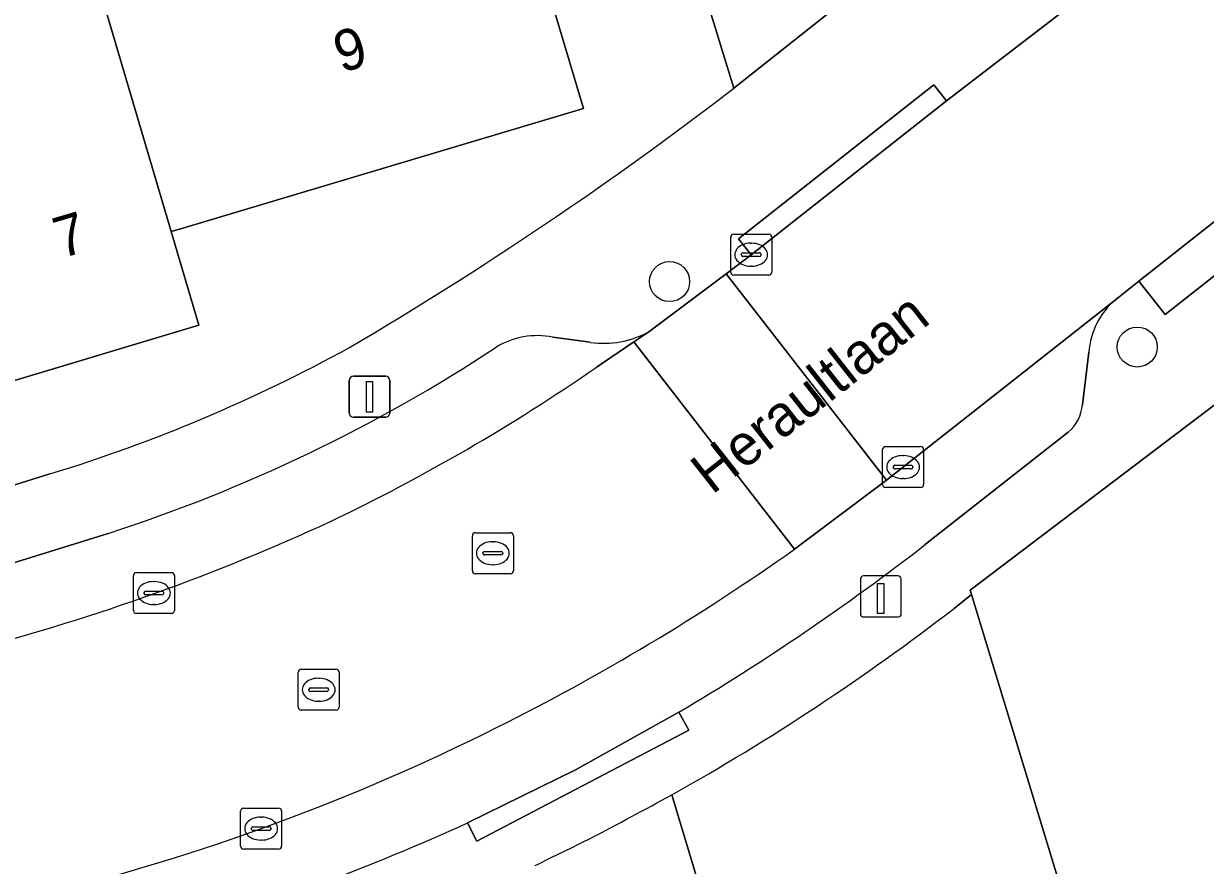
# Model space of a CAD drawing. Extents: x 157767 to 159172, y 387839 to 389425.
# Drawn here: x 158508.07 to 158536.92, y 388467.61 to 388488.15 of the extents above; entities that cross this region are included whole.
import ezdxf

# ---------------------------------------------------------------- set-up
doc = ezdxf.new("R2010")
doc.units = 0
for name, color, linetype in [('IMGEO_Boom', 7, 'Continuous'), ('IMGEO_Erf', 7, 'Continuous'), ('IMGEO_Kolk', 7, 'Continuous'), ('IMGEO_Laadpaal', 7, 'Continuous'), ('IMGEO_Lichtmast', 7, 'Continuous'), ('IMGEO_Muur', 7, 'Continuous'), ('IMGEO_Openbare_ruimte_label', 7, 'Continuous'), ('IMGEO_Pand', 7, 'Continuous'), ('IMGEO_Pand_nummerreeks', 7, 'Continuous'), ('IMGEO_Parkeervlak_open', 7, 'Continuous'), ('IMGEO_Rijbaan_lokaal_open', 7, 'Continuous'), ('IMGEO_Rioolput', 7, 'Continuous'), ('IMGEO_Voetpad_open', 7, 'Continuous')]:
    doc.layers.add(name, color=color, linetype=linetype)

msp = doc.modelspace()

# ---------------------------------------------------------------- linework, layer by layer
at = {"layer": 'IMGEO_Boom'}
for centre in [(158523.843, 388481.856), (158535.261, 388480.259)]:
    msp.add_circle(centre, 0.489, dxfattribs=at)
at = {"layer": 'IMGEO_Erf'}
for points in [[(158525.408, 388486.574), (158521.969, 388497.768), (158520.453, 388497.307), (158515.178, 388495.734), (158514.376, 388498.427), (158519.651, 388500), (158518.712, 388503.165)], [(158518.875, 388495.683), (158521.74, 388486.079), (158517.624, 388484.851), (158511.876, 388483.137), (158511.675, 388483.077), (158512.351, 388480.789), (158507.272, 388479.274), (158502.288, 388477.787), (158500, 388477.105), (158497.119, 388476.246), (158496.458, 388478.514), (158496.341, 388478.479), (158490.5, 388476.736), (158487.47, 388486.892), (158492.262, 388488.321)], [(158492.327, 388472.026), (158500, 388474.43), (158508.713, 388477.16)], [(158544.227, 388450.972), (158543.237, 388450.673), (158541.667, 388455.832), (158541.509, 388456.352), (158542.041, 388456.515), (158540.934, 388460.152), (158540.677, 388460.997), (158540.626, 388461.165), (158538.514, 388460.528), (158536.946, 388465.685), (158534.047, 388464.907), (158532.639, 388469.539), (158531.216, 388474.217), (158530.79, 388473.88)], [(158523.9, 388469.331), (158525.36, 388464.466), (158527.952, 388465.241), (158528.585, 388463.15), (158529.208, 388461.093), (158529.658, 388459.607), (158527.054, 388458.825), (158527.556, 388457.187), (158533.214, 388458.893), (158534.393, 388454.985), (158531.345, 388454.066), (158531.72, 388452.802), (158532.335, 388450.732), (158535.635, 388451.755), (158536.597, 388448.652), (158538.191, 388443.508), (158534.872, 388442.504), (158535.464, 388440.741), (158538.66, 388441.68), (158539.699, 388438.324), (158541.311, 388433.117), (158537.993, 388432.125), (158538.549, 388430.159)]]:
    msp.add_lwpolyline(points, dxfattribs=at)
for centre, radius, start, end in [((158469.541, 388559.278), 91.69, 300.46404, 307.53962), ((158497.325, 388514.361), 38.905, 287.0207, 298.732), ((158496.47, 388518.37), 56.189, 299.2208, 307.6473)]:
    msp.add_arc(centre, radius, start, end, dxfattribs=at)
at = {"layer": 'IMGEO_Kolk'}
for p, q in [((158525.335, 388482.087), (158525.335, 388482.939)), ((158525.41, 388483.013), (158526.262, 388483.013)), ((158526.336, 388482.939), (158526.336, 388482.087)), ((158525.823, 388482.793), (158525.848, 388482.793)), ((158525.594, 388482.507), (158525.594, 388482.519)), ((158526.032, 388482.47), (158525.634, 388482.47)), ((158525.637, 388482.556), (158526.035, 388482.556)), ((158526.078, 388482.519), (158526.078, 388482.507)), ((158525.846, 388482.233), (158525.821, 388482.233)), ((158526.262, 388482.013), (158525.41, 388482.013)), ((158529.043, 388476.903), (158529.043, 388477.755)), ((158529.118, 388477.829), (158529.97, 388477.829)), ((158530.044, 388477.755), (158530.044, 388476.903)), ((158529.531, 388477.609), (158529.556, 388477.609)), ((158529.302, 388477.323), (158529.302, 388477.335)), ((158529.74, 388477.286), (158529.342, 388477.286)), ((158529.345, 388477.372), (158529.743, 388477.372)), ((158529.786, 388477.335), (158529.786, 388477.323)), ((158529.554, 388477.049), (158529.529, 388477.049)), ((158529.97, 388476.829), (158529.118, 388476.829)), ((158510.751, 388473.828), (158510.751, 388474.68)), ((158510.826, 388474.754), (158511.678, 388474.754)), ((158511.752, 388474.68), (158511.752, 388473.828)), ((158511.01, 388474.248), (158511.01, 388474.26)), ((158511.053, 388474.297), (158511.451, 388474.297)), ((158511.239, 388474.534), (158511.264, 388474.534)), ((158511.494, 388474.26), (158511.494, 388474.248)), ((158511.448, 388474.211), (158511.05, 388474.211)), ((158511.262, 388473.974), (158511.237, 388473.974)), ((158511.678, 388473.754), (158510.826, 388473.754)), ((158513.369, 388468.078), (158513.369, 388468.93)), ((158513.444, 388469.004), (158514.296, 388469.004)), ((158513.857, 388468.784), (158513.882, 388468.784)), ((158514.37, 388468.93), (158514.37, 388468.078)), ((158513.628, 388468.498), (158513.628, 388468.51)), ((158513.671, 388468.547), (158514.069, 388468.547)), ((158514.112, 388468.51), (158514.112, 388468.498)), ((158514.066, 388468.461), (158513.668, 388468.461)), ((158513.88, 388468.224), (158513.855, 388468.224)), ((158514.296, 388468.004), (158513.444, 388468.004))]:
    msp.add_line(p, q, dxfattribs=at)
for points in [[(158525.335, 388482.087), (158525.335, 388482.939)], [(158525.41, 388483.013), (158526.262, 388483.013)], [(158526.336, 388482.939), (158526.336, 388482.087)], [(158526.262, 388482.013), (158525.41, 388482.013)], [(158529.043, 388476.903), (158529.043, 388477.755)], [(158529.118, 388477.829), (158529.97, 388477.829)], [(158530.044, 388477.755), (158530.044, 388476.903)], [(158529.97, 388476.829), (158529.118, 388476.829)], [(158510.751, 388473.828), (158510.751, 388474.68)], [(158510.826, 388474.754), (158511.678, 388474.754)], [(158511.752, 388474.68), (158511.752, 388473.828)], [(158511.678, 388473.754), (158510.826, 388473.754)], [(158513.369, 388468.078), (158513.369, 388468.93)], [(158513.444, 388469.004), (158514.296, 388469.004)], [(158514.37, 388468.93), (158514.37, 388468.078)], [(158514.296, 388468.004), (158513.444, 388468.004)]]:
    msp.add_lwpolyline(points, dxfattribs=at)
for centre, radius, start, end in [((158525.412, 388482.937), 0.0765, 91.552, 178.448), ((158525.412, 388482.937), 0.0765, 91.552, 178.448), ((158526.26, 388482.937), 0.0765, 1.552, 88.448), ((158526.26, 388482.937), 0.0765, 1.552, 88.448), ((158525.634, 388482.516), 0.0403, 85.8775, 175.7526), ((158525.631, 388482.506), 0.0366, 178.938, 274.7102), ((158526.035, 388482.513), 0.043, 264.8664, 352.4533), ((158526.039, 388482.518), 0.0386, 1.7309, 96.639), ((158525.412, 388482.089), 0.0765, 181.552, 268.448), ((158525.412, 388482.089), 0.0765, 181.552, 268.448), ((158526.26, 388482.089), 0.0765, 271.552, 358.448), ((158526.26, 388482.089), 0.0765, 271.552, 358.448), ((158529.12, 388477.753), 0.0765, 91.552, 178.448), ((158529.12, 388477.753), 0.0765, 91.552, 178.448), ((158529.968, 388477.753), 0.0765, 1.552, 88.448), ((158529.968, 388477.753), 0.0765, 1.552, 88.448), ((158529.342, 388477.332), 0.0403, 85.8775, 175.7526), ((158529.339, 388477.322), 0.0366, 178.938, 274.7102), ((158529.743, 388477.329), 0.043, 264.8664, 352.4533), ((158529.747, 388477.334), 0.0386, 1.7309, 96.639), ((158529.12, 388476.905), 0.0765, 181.552, 268.448), ((158529.12, 388476.905), 0.0765, 181.552, 268.448), ((158529.968, 388476.905), 0.0765, 271.552, 358.448), ((158529.968, 388476.905), 0.0765, 271.552, 358.448), ((158510.828, 388474.678), 0.0765, 91.552, 178.448), ((158510.828, 388474.678), 0.0765, 91.552, 178.448), ((158511.676, 388474.678), 0.0765, 1.552, 88.448), ((158511.676, 388474.678), 0.0765, 1.552, 88.448), ((158511.05, 388474.257), 0.0403, 85.8775, 175.7526), ((158511.455, 388474.259), 0.0386, 1.7309, 96.639), ((158511.047, 388474.247), 0.0366, 178.938, 274.7102), ((158511.451, 388474.254), 0.043, 264.8664, 352.4533), ((158510.828, 388473.83), 0.0765, 181.552, 268.448), ((158510.828, 388473.83), 0.0765, 181.552, 268.448), ((158511.676, 388473.83), 0.0765, 271.552, 358.448), ((158511.676, 388473.83), 0.0765, 271.552, 358.448), ((158513.446, 388468.928), 0.0765, 91.552, 178.448), ((158513.446, 388468.928), 0.0765, 91.552, 178.448), ((158514.294, 388468.928), 0.0765, 1.552, 88.448), ((158514.294, 388468.928), 0.0765, 1.552, 88.448), ((158513.668, 388468.507), 0.0403, 85.8775, 175.7526), ((158513.665, 388468.497), 0.0366, 178.938, 274.7102), ((158514.069, 388468.504), 0.043, 264.8664, 352.4533), ((158514.073, 388468.509), 0.0386, 1.7309, 96.639), ((158513.446, 388468.08), 0.0765, 181.552, 268.448), ((158513.446, 388468.08), 0.0765, 181.552, 268.448), ((158514.294, 388468.08), 0.0765, 271.552, 358.448), ((158514.294, 388468.08), 0.0765, 271.552, 358.448)]:
    msp.add_arc(centre, radius, start, end, dxfattribs=at)
for centre, major_axis, ratio, start_param, end_param in [((158525.822, 388482.513), (-0.387, 0.002), 0.722429, 4.712389, 7.853982), ((158525.847, 388482.513), (-0.39, 0.002), 0.717154, 1.570796, 4.712389), ((158529.53, 388477.329), (-0.387, 0.002), 0.722429, 4.712389, 7.853982), ((158529.555, 388477.329), (-0.39, 0.002), 0.717154, 1.570796, 4.712389), ((158511.238, 388474.254), (-0.387, 0.002), 0.722429, 4.712389, 7.853982), ((158511.263, 388474.254), (-0.39, 0.002), 0.717154, 1.570796, 4.712389), ((158513.856, 388468.504), (-0.387, 0.002), 0.722429, 4.712389, 7.853982), ((158513.881, 388468.504), (-0.39, 0.002), 0.717154, 1.570796, 4.712389)]:
    msp.add_ellipse(centre, major_axis=major_axis, ratio=ratio, start_param=start_param, end_param=end_param, dxfattribs=at)
at = {"layer": 'IMGEO_Laadpaal'}
for p, q in [((158528.5, 388474.587), (158528.5, 388473.746)), ((158528.5, 388474.587), (158528.5, 388473.746)), ((158529.416, 388474.671), (158528.575, 388474.671)), ((158529.416, 388474.671), (158528.575, 388474.671)), ((158529.5, 388473.755), (158529.5, 388474.596)), ((158529.5, 388473.755), (158529.5, 388474.596)), ((158528.584, 388473.671), (158529.425, 388473.671)), ((158528.584, 388473.671), (158529.425, 388473.671))]:
    msp.add_line(p, q, dxfattribs=at)
msp.add_lwpolyline([(158528.915, 388474.484), (158529.075, 388474.484), (158529.075, 388473.751), (158528.915, 388473.751), (158528.915, 388474.484)], dxfattribs=at)
for centre, start, end in [((158528.578, 388474.593), 92.4484, 184.2845), ((158528.578, 388474.593), 92.4484, 184.2845), ((158529.422, 388474.593), 2.4484, 94.2845), ((158529.422, 388474.593), 2.4484, 94.2845), ((158528.578, 388473.749), 182.4484, 274.2845), ((158528.578, 388473.749), 182.4484, 274.2845), ((158529.422, 388473.749), 272.4484, 4.2845), ((158529.422, 388473.749), 272.4484, 4.2845)]:
    msp.add_arc(centre, 0.0779, start, end, dxfattribs=at)
at = {"layer": 'IMGEO_Lichtmast'}
for p, q in [((158516.122, 388479.546), (158516.912, 388479.546)), ((158516.912, 388479.546), (158516.122, 388479.546)), ((158516.022, 388478.646), (158516.022, 388479.446)), ((158516.022, 388479.446), (158516.022, 388478.646)), ((158517.012, 388479.446), (158517.012, 388478.646)), ((158517.012, 388478.646), (158517.012, 388479.446)), ((158516.912, 388478.546), (158516.122, 388478.546)), ((158516.122, 388478.546), (158516.912, 388478.546))]:
    msp.add_line(p, q, dxfattribs=at)
msp.add_lwpolyline([(158516.442, 388479.421), (158516.592, 388479.421), (158516.592, 388478.671), (158516.442, 388478.671), (158516.442, 388479.421)], dxfattribs=at)
for centre, start, end in [((158516.122, 388479.446), 90, 180), ((158516.122, 388479.446), 90, 180), ((158516.912, 388479.446), 0, 90), ((158516.912, 388479.446), 360, 90), ((158516.122, 388478.646), 180, 270), ((158516.122, 388478.646), 180, 270), ((158516.912, 388478.646), 270, 0), ((158516.912, 388478.646), 270, 0)]:
    msp.add_arc(centre, 0.1, start, end, dxfattribs=at)
at = {"layer": 'IMGEO_Muur'}
msp.add_lwpolyline([(158531.216, 388474.217), (158530.79, 388473.88)], dxfattribs=at)
msp.add_arc((158496.47, 388518.37), 56.189, 299.2208, 307.6473, dxfattribs=at)
at = {"layer": 'IMGEO_Pand'}
for points in [[(158518.875, 388495.683), (158514.807, 388494.47), (158514.642, 388495.025), (158509.851, 388493.596), (158508.67, 388493.244), (158509.326, 388491.024), (158511.675, 388483.077), (158511.876, 388483.137), (158517.624, 388484.851), (158521.74, 388486.079)], [(158509.326, 388491.024), (158509.089, 388490.953), (158504.247, 388489.509), (158507.272, 388479.274), (158512.351, 388480.789), (158511.675, 388483.077)], [(158545.118, 388468.163), (158543.502, 388473.499), (158540.747, 388472.661), (158539.38, 388477.158), (158537.207, 388478.892), (158531.184, 388474.322), (158531.216, 388474.217), (158532.639, 388469.539), (158534.047, 388464.907), (158536.946, 388465.685)]]:
    msp.add_lwpolyline(points, close=True, dxfattribs=at)
at = {"layer": 'IMGEO_Parkeervlak_open'}
for points in [[(158534.729, 388481.412), (158529.135, 388477.009), (158526.896, 388475.327)], [(158522.048, 388479.758), (158522.971, 388480.383), (158523.338, 388480.632)], [(158521.907, 388480.374), (158520.993, 388480.5)], [(158533.926, 388478.851), (158534.081, 388480.132)], [(158530.091, 388475.444), (158533.575, 388478.183)], [(158510.132, 388475.711), (158500, 388472.565), (158499.536, 388472.421)], [(158518.907, 388468.643), (158521.563, 388469.944), (158524.067, 388471.345)]]:
    msp.add_lwpolyline(points, dxfattribs=at)
for centre, radius, start, end in [((158535.914, 388480.008), 1.838, 130.1722, 176.1262), ((158522.231, 388482.672), 2.321, 261.9649, 298.4756), ((158520.614, 388478.601), 1.936, 78.717, 121.28), ((158498.25, 388512.641), 38.794, 287.8361, 303.407), ((158494.898, 388519.118), 47.815, 295.6097, 304.5971), ((158532.908, 388478.96), 1.024, 310.6647, 353.896), ((158493.184, 388524.7), 53.597, 284.7861, 294.6824), ((158494.794, 388520.841), 57.504, 300.60074, 307.86552), ((158495.101, 388520.193), 54.99, 296.4918, 305.3243), ((158496.02, 388518.045), 52.658, 283.7672, 296.6394), ((158496.169, 388518.456), 54.757, 286.408, 294.5347)]:
    msp.add_arc(centre, radius, start, end, dxfattribs=at)
at = {"layer": 'IMGEO_Rijbaan_lokaal_open'}
for points in [[(158557.333, 388507.229), (158557.124, 388507.053), (158554.643, 388504.961), (158552.673, 388503.3), (158548.496, 388500), (158544.005, 388496.564), (158533.442, 388488.45), (158530.602, 388486.268), (158525.838, 388482.507), (158525.224, 388482.047), (158529.135, 388477.009), (158534.729, 388481.412), (158535.297, 388481.867), (158540.84, 388486.235), (158542.73, 388487.745), (158543.774, 388488.581), (158544.005, 388488.766), (158558.318, 388500)], [(158521.969, 388497.768), (158525.408, 388486.574), (158528.703, 388489.192)], [(158526.896, 388475.327), (158522.971, 388480.383), (158522.048, 388479.758)], [(158532.217, 388441.701), (158530.669, 388446.852), (158529.117, 388452.011), (158527.556, 388457.187), (158527.054, 388458.825), (158526.61, 388460.301), (158525.991, 388462.364), (158525.36, 388464.466), (158523.9, 388469.331)]]:
    msp.add_lwpolyline(points, dxfattribs=at)
msp.add_lwpolyline([(158525.224, 388482.047), (158523.338, 388480.632), (158522.971, 388480.383), (158526.896, 388475.327), (158529.135, 388477.009)], close=True, dxfattribs=at)
for centre, radius, start, end in [((158494.898, 388519.118), 47.815, 295.6097, 304.5971), ((158493.184, 388524.7), 53.597, 284.7861, 294.6824), ((158495.101, 388520.193), 54.99, 296.4918, 305.3243), ((158496.02, 388518.045), 52.658, 283.7672, 296.6394), ((158477.309, 388554.181), 96.8, 297.44304, 298.77104), ((158489.85, 388531.946), 71.293, 295.51655, 296.73392)]:
    msp.add_arc(centre, radius, start, end, dxfattribs=at)
at = {"layer": 'IMGEO_Rioolput'}
for p, q in [((158519.102, 388475.726), (158519.954, 388475.726)), ((158519.027, 388474.8), (158519.027, 388475.652)), ((158519.515, 388475.506), (158519.54, 388475.506)), ((158520.028, 388475.652), (158520.028, 388474.8)), ((158519.286, 388475.22), (158519.286, 388475.232)), ((158519.724, 388475.183), (158519.326, 388475.183)), ((158519.329, 388475.269), (158519.727, 388475.269)), ((158519.77, 388475.232), (158519.77, 388475.22)), ((158519.538, 388474.946), (158519.513, 388474.946)), ((158519.954, 388474.726), (158519.102, 388474.726)), ((158514.775, 388471.468), (158514.775, 388472.32)), ((158514.85, 388472.394), (158515.702, 388472.394)), ((158515.776, 388472.32), (158515.776, 388471.468)), ((158515.263, 388472.174), (158515.288, 388472.174)), ((158515.034, 388471.888), (158515.034, 388471.9)), ((158515.472, 388471.851), (158515.074, 388471.851)), ((158515.077, 388471.937), (158515.475, 388471.937)), ((158515.518, 388471.9), (158515.518, 388471.888)), ((158515.702, 388471.394), (158514.85, 388471.394)), ((158515.286, 388471.614), (158515.261, 388471.614))]:
    msp.add_line(p, q, dxfattribs=at)
for points in [[(158519.102, 388475.726), (158519.954, 388475.726)], [(158519.027, 388474.8), (158519.027, 388475.652)], [(158520.028, 388475.652), (158520.028, 388474.8)], [(158519.954, 388474.726), (158519.102, 388474.726)], [(158514.775, 388471.468), (158514.775, 388472.32)], [(158514.85, 388472.394), (158515.702, 388472.394)], [(158515.776, 388472.32), (158515.776, 388471.468)], [(158515.702, 388471.394), (158514.85, 388471.394)]]:
    msp.add_lwpolyline(points, dxfattribs=at)
for centre, radius, start, end in [((158519.104, 388475.65), 0.0765, 91.552, 178.448), ((158519.104, 388475.65), 0.0765, 91.552, 178.448), ((158519.952, 388475.65), 0.0765, 1.552, 88.448), ((158519.952, 388475.65), 0.0765, 1.552, 88.448), ((158519.326, 388475.229), 0.0403, 85.8775, 175.7526), ((158519.323, 388475.219), 0.0366, 178.938, 274.7102), ((158519.727, 388475.226), 0.043, 264.8664, 352.4533), ((158519.731, 388475.231), 0.0386, 1.7309, 96.639), ((158519.104, 388474.802), 0.0765, 181.552, 268.448), ((158519.104, 388474.802), 0.0765, 181.552, 268.448), ((158519.952, 388474.802), 0.0765, 271.552, 358.448), ((158519.952, 388474.802), 0.0765, 271.552, 358.448), ((158514.852, 388472.318), 0.0765, 91.552, 178.448), ((158514.852, 388472.318), 0.0765, 91.552, 178.448), ((158515.7, 388472.318), 0.0765, 1.552, 88.448), ((158515.7, 388472.318), 0.0765, 1.552, 88.448), ((158515.074, 388471.897), 0.0403, 85.8775, 175.7526), ((158515.071, 388471.887), 0.0366, 178.938, 274.7102), ((158515.475, 388471.894), 0.043, 264.8664, 352.4533), ((158515.479, 388471.899), 0.0386, 1.7309, 96.639), ((158514.852, 388471.47), 0.0765, 181.552, 268.448), ((158514.852, 388471.47), 0.0765, 181.552, 268.448), ((158515.7, 388471.47), 0.0765, 271.552, 358.448), ((158515.7, 388471.47), 0.0765, 271.552, 358.448)]:
    msp.add_arc(centre, radius, start, end, dxfattribs=at)
for centre, major_axis, ratio, start_param, end_param in [((158519.514, 388475.226), (-0.387, 0.002), 0.722429, 4.712389, 7.853982), ((158519.539, 388475.226), (-0.39, 0.002), 0.717154, 1.570796, 4.712389), ((158515.262, 388471.894), (-0.387, 0.002), 0.722429, 4.712389, 7.853982), ((158515.287, 388471.894), (-0.39, 0.002), 0.717154, 1.570796, 4.712389)]:
    msp.add_ellipse(centre, major_axis=major_axis, ratio=ratio, start_param=start_param, end_param=end_param, dxfattribs=at)
at = {"layer": 'IMGEO_Voetpad_open'}
for points in [[(158564.785, 388511.883), (158562.693, 388513.968), (158556.256, 388512.058), (158551.068, 388529.613), (158550.283, 388532.269), (158546.726, 388544.307), (158547.849, 388544.645), (158538.939, 388574.572), (158538.155, 388577.207), (158535.047, 388587.645), (158534.496, 388587.521), (158532.622, 388593.417), (158531.011, 388593.022), (158539.336, 388565.822), (158540.094, 388562.995), (158555.559, 388510.466), (158542.312, 388500.002), (158528.703, 388489.192), (158525.408, 388486.574)], [(158530.79, 388473.88), (158531.216, 388474.217), (158531.184, 388474.322), (158537.207, 388478.892), (158538.053, 388479.624), (158542.762, 388483.331), (158542.949, 388483.478), (158546.841, 388486.547), (158563.902, 388500.002), (158568.103, 388503.379), (158570.247, 388504.772), (158571.826, 388505.624), (158574.283, 388506.693), (158580.881, 388508.747), (158582.659, 388509.267), (158602.064, 388514.947), (158607.924, 388516.663), (158614.765, 388518.665), (158623.08, 388521.107), (158622.895, 388523.704), (158621.504, 388523.216), (158619.85, 388522.693), (158597.424, 388516.038), (158575.174, 388509.446)], [(158523.338, 388480.632), (158525.224, 388482.047), (158525.838, 388482.507), (158525.529, 388482.899), (158530.293, 388486.66), (158530.602, 388486.268), (158533.442, 388488.45), (158533.778, 388489.302), (158534.005, 388490.419)], [(158542.73, 388487.745), (158540.84, 388486.235), (158541.484, 388485.418), (158535.941, 388481.05), (158535.297, 388481.867), (158534.729, 388481.412)], [(158520.993, 388480.5), (158521.907, 388480.374)], [(158534.081, 388480.132), (158533.926, 388478.851)], [(158533.575, 388478.183), (158530.091, 388475.444)], [(158508.713, 388477.16), (158500, 388474.43), (158492.327, 388472.026)], [(158499.536, 388472.421), (158500, 388472.565), (158510.132, 388475.711)], [(158524.067, 388471.345), (158524.31, 388470.91), (158519.139, 388468.201), (158518.907, 388468.643)]]:
    msp.add_lwpolyline(points, dxfattribs=at)
for points in [[(158530.602, 388486.268), (158530.293, 388486.66), (158525.529, 388482.899), (158525.838, 388482.507)], [(158535.297, 388481.867), (158535.941, 388481.05), (158541.484, 388485.418), (158540.84, 388486.235)], [(158524.067, 388471.345), (158521.563, 388469.944), (158518.907, 388468.643), (158519.139, 388468.201), (158524.31, 388470.91)]]:
    msp.add_lwpolyline(points, close=True, dxfattribs=at)
for centre, radius, start, end in [((158469.541, 388559.278), 91.69, 300.46404, 307.53962), ((158535.914, 388480.008), 1.838, 130.1722, 176.1262), ((158522.231, 388482.672), 2.321, 261.9649, 298.4756), ((158520.614, 388478.601), 1.936, 78.717, 121.28), ((158497.325, 388514.361), 38.905, 287.0207, 298.732), ((158498.25, 388512.641), 38.794, 287.8361, 303.407), ((158532.908, 388478.96), 1.024, 310.6647, 353.896), ((158494.794, 388520.841), 57.504, 300.60074, 307.86552), ((158496.47, 388518.37), 56.189, 299.2208, 307.6473), ((158477.309, 388554.181), 96.8, 297.44304, 298.77104), ((158496.169, 388518.456), 54.757, 286.408, 294.5347), ((158489.85, 388531.946), 71.293, 295.51655, 296.73392)]:
    msp.add_arc(centre, radius, start, end, dxfattribs=at)

# ---------------------------------------------------------------- texts
at = {"layer": 'IMGEO_Openbare_ruimte_label'}
msp.add_text('Heraultlaan', height=1, rotation=38.2216, dxfattribs=at).set_placement((158524.88, 388476.638))
at = {"layer": 'IMGEO_Pand_nummerreeks'}
for s, p in [('9', (158515.825, 388486.945)), ('7', (158508.985, 388482.415))]:
    msp.add_text(s, height=1, rotation=16.61, dxfattribs=at).set_placement(p)

doc.saveas('drawing.dxf')
